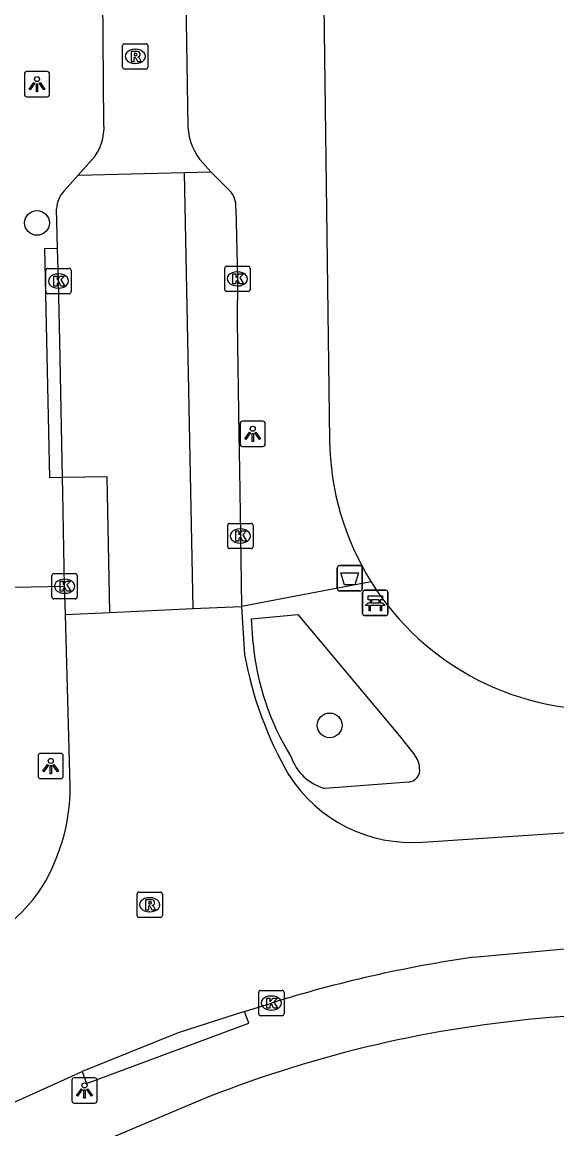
# Model space of a CAD drawing. Extents: x 161772 to 163123, y 383092 to 383917.
# Drawn here: x 162276.77 to 162297.92, y 383511.87 to 383555.66 of the extents above; entities that cross this region are included whole.
import ezdxf

# ---------------------------------------------------------------- set-up
doc = ezdxf.new("R2010")
doc.units = 0
for name, color, linetype in [('IMGEO_Afvalbak', 7, 'Continuous'), ('IMGEO_Bank', 7, 'Continuous'), ('IMGEO_Boom', 7, 'Continuous'), ('IMGEO_Kolk', 7, 'Continuous'), ('IMGEO_Lichtpunt', 7, 'Continuous'), ('IMGEO_Rijbaan_lokaal_open', 7, 'Continuous'), ('IMGEO_Rioolput', 7, 'Continuous'), ('IMGEO_Voetpad_gesloten', 7, 'Continuous'), ('IMGEO_Voetpad_open', 7, 'Continuous')]:
    doc.layers.add(name, color=color, linetype=linetype)

msp = doc.modelspace()

# ---------------------------------------------------------------- linework, layer by layer
at = {"layer": 'IMGEO_Afvalbak'}
for p, q in [((162289.235, 383533.259), (162289.235, 383534.059)), ((162289.235, 383534.059), (162289.235, 383533.259)), ((162289.335, 383534.159), (162290.125, 383534.159)), ((162290.125, 383534.159), (162289.335, 383534.159)), ((162290.225, 383534.059), (162290.225, 383533.259)), ((162290.225, 383533.259), (162290.225, 383534.059)), ((162290.125, 383533.159), (162289.335, 383533.159)), ((162289.335, 383533.159), (162290.125, 383533.159))]:
    msp.add_line(p, q, dxfattribs=at)
msp.add_lwpolyline([(162289.378, 383533.873), (162290.082, 383533.873), (162289.933, 383533.403), (162289.527, 383533.403), (162289.378, 383533.873)], dxfattribs=at)
for centre, start, end in [((162289.335, 383534.059), 90, 180), ((162289.335, 383534.059), 90, 180), ((162290.125, 383534.059), 0, 90), ((162290.125, 383534.059), 360, 90), ((162289.335, 383533.259), 180, 270), ((162289.335, 383533.259), 180, 270), ((162290.125, 383533.259), 270, 0), ((162290.125, 383533.259), 270, 0)]:
    msp.add_arc(centre, 0.1, start, end, dxfattribs=at)
at = {"layer": 'IMGEO_Bank'}
for p, q in [((162290.241, 383532.259), (162290.241, 383533.1)), ((162290.241, 383533.1), (162290.241, 383532.259)), ((162290.316, 383533.184), (162291.157, 383533.184)), ((162291.157, 383533.184), (162290.316, 383533.184)), ((162291.241, 383533.109), (162291.241, 383532.268)), ((162291.241, 383532.268), (162291.241, 383533.109)), ((162290.938, 383532.582), (162290.545, 383532.582)), ((162290.55, 383532.69), (162290.55, 383532.796)), ((162290.594, 383532.796), (162290.594, 383532.69)), ((162290.882, 383532.802), (162290.6, 383532.802)), ((162290.6, 383532.684), (162290.882, 383532.684)), ((162290.888, 383532.69), (162290.888, 383532.796)), ((162290.932, 383532.796), (162290.932, 383532.69)), ((162291.166, 383532.184), (162290.325, 383532.184)), ((162290.325, 383532.184), (162291.166, 383532.184))]:
    msp.add_line(p, q, dxfattribs=at)
for points in [[(162290.544, 383532.802), (162290.458, 383532.802), (162290.458, 383532.963), (162291.021, 383532.963), (162291.021, 383532.802), (162290.938, 383532.802)], [(162290.488, 383532.582), (162290.346, 383532.582), (162290.458, 383532.684), (162290.544, 383532.684)], [(162290.538, 383532.575), (162290.538, 383532.368), (162290.495, 383532.368), (162290.495, 383532.575)], [(162290.938, 383532.684), (162291.021, 383532.684), (162291.133, 383532.582), (162290.994, 383532.582)], [(162290.988, 383532.575), (162290.988, 383532.368), (162290.944, 383532.368), (162290.944, 383532.575)]]:
    msp.add_lwpolyline(points, dxfattribs=at)
for centre, radius, start, end in [((162290.319, 383533.106), 0.0779, 92.4484, 184.2845), ((162290.319, 383533.106), 0.0779, 92.4484, 184.2845), ((162291.163, 383533.106), 0.0779, 2.4484, 94.2845), ((162291.163, 383533.106), 0.0779, 2.4484, 94.2845), ((162290.488, 383532.575), 0.00671, 2.8957, 87.1043), ((162290.545, 383532.575), 0.00671, 92.8957, 177.1043), ((162290.543, 383532.795), 0.00671, 2.8957, 87.1043), ((162290.543, 383532.691), 0.00671, 272.8957, 357.1043), ((162290.6, 383532.795), 0.00671, 92.8957, 177.1043), ((162290.6, 383532.691), 0.00671, 182.8957, 267.1043), ((162290.882, 383532.795), 0.00671, 2.8957, 87.1043), ((162290.882, 383532.691), 0.00671, 272.8957, 357.1043), ((162290.939, 383532.795), 0.00671, 92.8957, 177.1043), ((162290.939, 383532.691), 0.00671, 182.8957, 267.1043), ((162290.937, 383532.575), 0.00671, 2.8957, 87.1043), ((162290.994, 383532.575), 0.00671, 92.8957, 177.1043), ((162290.319, 383532.262), 0.0779, 182.4484, 274.2845), ((162290.319, 383532.262), 0.0779, 182.4484, 274.2845), ((162291.163, 383532.262), 0.0779, 272.4484, 4.2845), ((162291.163, 383532.262), 0.0779, 272.4484, 4.2845)]:
    msp.add_arc(centre, radius, start, end, dxfattribs=at)
at = {"layer": 'IMGEO_Boom'}
for centre in [(162277.36, 383547.72), (162288.936, 383527.838)]:
    msp.add_circle(centre, 0.489, dxfattribs=at)
at = {"layer": 'IMGEO_Kolk'}
for p, q in [((162277.709, 383544.993), (162277.709, 383545.845)), ((162277.784, 383545.919), (162278.636, 383545.919)), ((162278.197, 383545.699), (162278.222, 383545.699)), ((162278.71, 383545.845), (162278.71, 383544.993)), ((162284.786, 383545.081), (162284.786, 383545.933)), ((162284.861, 383546.007), (162285.713, 383546.007)), ((162285.274, 383545.787), (162285.299, 383545.787)), ((162285.787, 383545.933), (162285.787, 383545.081)), ((162285.297, 383545.227), (162285.272, 383545.227)), ((162278.636, 383544.919), (162277.784, 383544.919)), ((162278.22, 383545.139), (162278.195, 383545.139)), ((162285.713, 383545.007), (162284.861, 383545.007)), ((162284.904, 383534.906), (162284.904, 383535.758)), ((162284.979, 383535.832), (162285.831, 383535.832)), ((162285.392, 383535.612), (162285.417, 383535.612)), ((162285.905, 383535.758), (162285.905, 383534.906)), ((162285.831, 383534.832), (162284.979, 383534.832)), ((162285.415, 383535.052), (162285.39, 383535.052)), ((162278.024, 383533.844), (162278.876, 383533.844)), ((162277.949, 383532.918), (162277.949, 383533.77)), ((162278.437, 383533.624), (162278.462, 383533.624)), ((162278.95, 383533.77), (162278.95, 383532.918)), ((162278.46, 383533.064), (162278.435, 383533.064)), ((162278.876, 383532.844), (162278.024, 383532.844)), ((162286.13, 383516.424), (162286.13, 383517.276)), ((162286.205, 383517.35), (162287.057, 383517.35)), ((162287.131, 383517.276), (162287.131, 383516.424)), ((162286.618, 383517.13), (162286.643, 383517.13)), ((162287.057, 383516.35), (162286.205, 383516.35)), ((162286.641, 383516.57), (162286.616, 383516.57))]:
    msp.add_line(p, q, dxfattribs=at)
for points in [[(162277.709, 383544.993), (162277.709, 383545.845)], [(162277.784, 383545.919), (162278.636, 383545.919)], [(162278.03, 383545.619), (162278.153, 383545.619), (162278.153, 383545.468), (162278.283, 383545.619), (162278.447, 383545.619), (162278.301, 383545.468), (162278.454, 383545.219), (162278.302, 383545.219), (162278.217, 383545.383), (162278.153, 383545.316), (162278.153, 383545.219), (162278.03, 383545.219), (162278.03, 383545.619)], [(162278.71, 383545.845), (162278.71, 383544.993)], [(162284.786, 383545.081), (162284.786, 383545.933)], [(162284.861, 383546.007), (162285.713, 383546.007)], [(162285.107, 383545.707), (162285.23, 383545.707), (162285.23, 383545.556), (162285.36, 383545.707), (162285.524, 383545.707), (162285.378, 383545.556), (162285.531, 383545.307), (162285.379, 383545.307), (162285.294, 383545.471), (162285.23, 383545.404), (162285.23, 383545.307), (162285.107, 383545.307), (162285.107, 383545.707)], [(162285.787, 383545.933), (162285.787, 383545.081)], [(162278.636, 383544.919), (162277.784, 383544.919)], [(162285.713, 383545.007), (162284.861, 383545.007)], [(162284.904, 383534.906), (162284.904, 383535.758)], [(162284.979, 383535.832), (162285.831, 383535.832)], [(162285.225, 383535.532), (162285.348, 383535.532), (162285.348, 383535.381), (162285.478, 383535.532), (162285.642, 383535.532), (162285.496, 383535.381), (162285.649, 383535.132), (162285.497, 383535.132), (162285.412, 383535.296), (162285.348, 383535.229), (162285.348, 383535.132), (162285.225, 383535.132), (162285.225, 383535.532)], [(162285.905, 383535.758), (162285.905, 383534.906)], [(162285.831, 383534.832), (162284.979, 383534.832)], [(162278.024, 383533.844), (162278.876, 383533.844)], [(162277.949, 383532.918), (162277.949, 383533.77)], [(162278.27, 383533.544), (162278.393, 383533.544), (162278.393, 383533.393), (162278.523, 383533.544), (162278.687, 383533.544), (162278.541, 383533.393), (162278.694, 383533.144), (162278.542, 383533.144), (162278.457, 383533.308), (162278.393, 383533.241), (162278.393, 383533.144), (162278.27, 383533.144), (162278.27, 383533.544)], [(162278.95, 383533.77), (162278.95, 383532.918)], [(162278.876, 383532.844), (162278.024, 383532.844)], [(162286.13, 383516.424), (162286.13, 383517.276)], [(162286.205, 383517.35), (162287.057, 383517.35)], [(162287.131, 383517.276), (162287.131, 383516.424)], [(162286.451, 383517.05), (162286.574, 383517.05), (162286.574, 383516.899), (162286.704, 383517.05), (162286.868, 383517.05), (162286.722, 383516.899), (162286.875, 383516.65), (162286.723, 383516.65), (162286.638, 383516.814), (162286.574, 383516.747), (162286.574, 383516.65), (162286.451, 383516.65), (162286.451, 383517.05)], [(162287.057, 383516.35), (162286.205, 383516.35)]]:
    msp.add_lwpolyline(points, dxfattribs=at)
for centre, start, end in [((162277.786, 383545.843), 91.552, 178.448), ((162277.786, 383545.843), 91.552, 178.448), ((162278.634, 383545.843), 1.552, 88.448), ((162278.634, 383545.843), 1.552, 88.448), ((162284.863, 383545.931), 91.552, 178.448), ((162284.863, 383545.931), 91.552, 178.448), ((162285.711, 383545.931), 1.552, 88.448), ((162285.711, 383545.931), 1.552, 88.448), ((162277.786, 383544.995), 181.552, 268.448), ((162277.786, 383544.995), 181.552, 268.448), ((162278.634, 383544.995), 271.552, 358.448), ((162278.634, 383544.995), 271.552, 358.448), ((162284.863, 383545.083), 181.552, 268.448), ((162284.863, 383545.083), 181.552, 268.448), ((162285.711, 383545.083), 271.552, 358.448), ((162285.711, 383545.083), 271.552, 358.448), ((162284.981, 383535.756), 91.552, 178.448), ((162284.981, 383535.756), 91.552, 178.448), ((162285.829, 383535.756), 1.552, 88.448), ((162285.829, 383535.756), 1.552, 88.448), ((162284.981, 383534.908), 181.552, 268.448), ((162284.981, 383534.908), 181.552, 268.448), ((162285.829, 383534.908), 271.552, 358.448), ((162285.829, 383534.908), 271.552, 358.448), ((162278.026, 383533.768), 91.552, 178.448), ((162278.026, 383533.768), 91.552, 178.448), ((162278.874, 383533.768), 1.552, 88.448), ((162278.874, 383533.768), 1.552, 88.448), ((162278.026, 383532.92), 181.552, 268.448), ((162278.026, 383532.92), 181.552, 268.448), ((162278.874, 383532.92), 271.552, 358.448), ((162278.874, 383532.92), 271.552, 358.448), ((162286.207, 383517.274), 91.552, 178.448), ((162286.207, 383517.274), 91.552, 178.448), ((162287.055, 383517.274), 1.552, 88.448), ((162287.055, 383517.274), 1.552, 88.448), ((162286.207, 383516.426), 181.552, 268.448), ((162286.207, 383516.426), 181.552, 268.448), ((162287.055, 383516.426), 271.552, 358.448), ((162287.055, 383516.426), 271.552, 358.448)]:
    msp.add_arc(centre, 0.0765, start, end, dxfattribs=at)
for centre, major_axis, ratio, start_param, end_param in [((162278.196, 383545.419), (-0.387, 0.002), 0.722429, 4.712389, 7.853982), ((162278.221, 383545.419), (-0.39, 0.002), 0.717154, 1.570796, 4.712389), ((162285.273, 383545.507), (-0.387, 0.002), 0.722429, 4.712389, 7.853982), ((162285.298, 383545.507), (-0.39, 0.002), 0.717154, 1.570796, 4.712389), ((162285.391, 383535.332), (-0.387, 0.002), 0.722429, 4.712389, 7.853982), ((162285.416, 383535.332), (-0.39, 0.002), 0.717154, 1.570796, 4.712389), ((162278.436, 383533.344), (-0.387, 0.002), 0.722429, 4.712389, 7.853982), ((162278.461, 383533.344), (-0.39, 0.002), 0.717154, 1.570796, 4.712389), ((162286.617, 383516.85), (-0.387, 0.002), 0.722429, 4.712389, 7.853982), ((162286.642, 383516.85), (-0.39, 0.002), 0.717154, 1.570796, 4.712389)]:
    msp.add_ellipse(centre, major_axis=major_axis, ratio=ratio, start_param=start_param, end_param=end_param, dxfattribs=at)
at = {"layer": 'IMGEO_Lichtpunt'}
for p, q in [((162276.86, 383553.613), (162276.86, 383552.806)), ((162276.86, 383553.613), (162276.86, 383552.806)), ((162277.762, 383553.708), (162276.954, 383553.708)), ((162277.762, 383553.708), (162276.954, 383553.708)), ((162277.856, 383552.806), (162277.856, 383553.613)), ((162277.856, 383552.806), (162277.856, 383553.613)), ((162276.954, 383552.712), (162277.762, 383552.712)), ((162276.954, 383552.712), (162277.762, 383552.712)), ((162285.395, 383539.778), (162285.395, 383538.971)), ((162285.395, 383539.778), (162285.395, 383538.971)), ((162286.297, 383539.873), (162285.489, 383539.873)), ((162286.297, 383539.873), (162285.489, 383539.873)), ((162286.391, 383538.971), (162286.391, 383539.778)), ((162286.391, 383538.971), (162286.391, 383539.778)), ((162285.489, 383538.877), (162286.297, 383538.877)), ((162285.489, 383538.877), (162286.297, 383538.877)), ((162277.404, 383526.632), (162277.404, 383525.825)), ((162277.404, 383526.632), (162277.404, 383525.825)), ((162278.306, 383526.727), (162277.498, 383526.727)), ((162278.306, 383526.727), (162277.498, 383526.727)), ((162278.4, 383525.825), (162278.4, 383526.632)), ((162278.4, 383525.825), (162278.4, 383526.632)), ((162277.498, 383525.731), (162278.306, 383525.731)), ((162277.498, 383525.731), (162278.306, 383525.731)), ((162278.739, 383513.796), (162278.739, 383512.989)), ((162278.739, 383513.796), (162278.739, 383512.989)), ((162279.641, 383513.891), (162278.833, 383513.891)), ((162279.641, 383513.891), (162278.833, 383513.891)), ((162279.735, 383512.989), (162279.735, 383513.796)), ((162279.735, 383512.989), (162279.735, 383513.796)), ((162278.833, 383512.895), (162279.641, 383512.895)), ((162278.833, 383512.895), (162279.641, 383512.895))]:
    msp.add_line(p, q, dxfattribs=at)
for points in [[(162277.234, 383553.277), (162277.273, 383553.249), (162277.085, 383552.987), (162277.047, 383553.014), (162277.234, 383553.277)], [(162277.336, 383553.229), (162277.383, 383553.229), (162277.383, 383552.907), (162277.336, 383552.907), (162277.336, 383553.229)], [(162277.446, 383553.249), (162277.484, 383553.276), (162277.671, 383553.014), (162277.632, 383552.986), (162277.446, 383553.249)], [(162285.769, 383539.442), (162285.808, 383539.414), (162285.62, 383539.152), (162285.582, 383539.179), (162285.769, 383539.442)], [(162285.871, 383539.394), (162285.918, 383539.394), (162285.918, 383539.072), (162285.871, 383539.072), (162285.871, 383539.394)], [(162285.981, 383539.414), (162286.019, 383539.441), (162286.206, 383539.179), (162286.167, 383539.151), (162285.981, 383539.414)], [(162277.778, 383526.296), (162277.817, 383526.268), (162277.629, 383526.006), (162277.591, 383526.033), (162277.778, 383526.296)], [(162277.88, 383526.248), (162277.927, 383526.248), (162277.927, 383525.926), (162277.88, 383525.926), (162277.88, 383526.248)], [(162277.99, 383526.268), (162278.028, 383526.295), (162278.215, 383526.033), (162278.176, 383526.005), (162277.99, 383526.268)], [(162279.113, 383513.46), (162279.152, 383513.432), (162278.964, 383513.17), (162278.926, 383513.197), (162279.113, 383513.46)], [(162279.215, 383513.412), (162279.262, 383513.412), (162279.262, 383513.09), (162279.215, 383513.09), (162279.215, 383513.412)], [(162279.325, 383513.432), (162279.363, 383513.459), (162279.55, 383513.197), (162279.511, 383513.169), (162279.325, 383513.432)]]:
    msp.add_lwpolyline(points, dxfattribs=at)
for centre in [(162277.359, 383553.411), (162285.894, 383539.576), (162277.903, 383526.43), (162279.238, 383513.594)]:
    msp.add_circle(centre, 0.0994, dxfattribs=at)
for centre, start, end in [((162276.954, 383553.613), 90, 180), ((162276.954, 383553.613), 90, 180), ((162277.762, 383553.613), 0, 90), ((162277.762, 383553.613), 0, 90), ((162276.954, 383552.806), 180, 270), ((162276.954, 383552.806), 180, 270), ((162277.762, 383552.806), 270, 0), ((162277.762, 383552.806), 270, 360), ((162285.489, 383539.778), 90, 180), ((162285.489, 383539.778), 90, 180), ((162286.297, 383539.778), 0, 90), ((162286.297, 383539.778), 0, 90), ((162285.489, 383538.971), 180, 270), ((162285.489, 383538.971), 180, 270), ((162286.297, 383538.971), 270, 0), ((162286.297, 383538.971), 270, 360), ((162277.498, 383526.632), 90, 180), ((162277.498, 383526.632), 90, 180), ((162278.306, 383526.632), 0, 90), ((162278.306, 383526.632), 0, 90), ((162277.498, 383525.825), 180, 270), ((162277.498, 383525.825), 180, 270), ((162278.306, 383525.825), 270, 0), ((162278.306, 383525.825), 270, 360), ((162278.833, 383513.796), 90, 180), ((162278.833, 383513.796), 90, 180), ((162279.641, 383513.796), 0, 90), ((162279.641, 383513.796), 0, 90), ((162278.833, 383512.989), 180, 270), ((162278.833, 383512.989), 180, 270), ((162279.641, 383512.989), 270, 0), ((162279.641, 383512.989), 270, 360)]:
    msp.add_arc(centre, 0.0946, start, end, dxfattribs=at)
at = {"layer": 'IMGEO_Rijbaan_lokaal_open'}
for points in [[(162280.005, 383551.646), (162279.962, 383556.677)], [(162283.247, 383556.52), (162283.327, 383551.514)], [(162278.987, 383549.615), (162279.519, 383550.199)], [(162283.917, 383550.092), (162284.236, 383549.746)], [(162278.428, 383548.989), (162278.987, 383549.615)], [(162278.987, 383549.615), (162283.187, 383549.72)], [(162283.187, 383549.72), (162284.236, 383549.746)], [(162283.187, 383549.72), (162283.53, 383532.459)], [(162278.172, 383546.716), (162278.129, 383548.282)], [(162278.369, 383537.642), (162278.262, 383543.027), (162278.208, 383545.419), (162278.172, 383546.716)], [(162280.234, 383532.311), (162280.132, 383537.677), (162278.369, 383537.642)], [(162283.53, 383532.459), (162285.455, 383532.546)], [(162285.455, 383532.546), (162285.569, 383530.634)], [(162278.481, 383532.232), (162280.234, 383532.311)], [(162278.676, 383525.441), (162278.481, 383532.232)], [(162280.234, 383532.311), (162283.53, 383532.459)], [(162292.621, 383523.216), (162298.362, 383523.595)], [(162294.627, 383518.665), (162300.527, 383519.207)], [(162285.57, 383516.52), (162286.631, 383516.849)], [(162285.57, 383516.52), (162282.946, 383515.674), (162279.146, 383514.141)], [(162274.699, 383512.137), (162279.146, 383514.141)]]:
    msp.add_lwpolyline(points, dxfattribs=at)
for centre, radius, start, end in [((162278.056, 383551.496), 1.955, 318.4587, 4.4103), ((162285.652, 383551.645), 2.328, 183.2288, 221.8391), ((162279.247, 383548.226), 1.119, 137.0152, 177.1364), ((162300.234, 383533.34), 14.913, 190.4552, 210.0436), ((162292.194, 383528.97), 5.769, 212.4493, 274.2476), ((162270.945, 383525.442), 7.731, 326.7727, 359.9902), ((162269.534, 383527.403), 10.023, 292.0194, 321.8093), ((162301.96, 383467.864), 51.327, 98.2142, 107.377)]:
    msp.add_arc(centre, radius, start, end, dxfattribs=at)
at = {"layer": 'IMGEO_Rioolput'}
for p, q in [((162280.819, 383554.809), (162281.671, 383554.809)), ((162280.744, 383553.883), (162280.744, 383554.735)), ((162281.232, 383554.589), (162281.257, 383554.589)), ((162281.745, 383554.735), (162281.745, 383553.883)), ((162281.255, 383554.029), (162281.23, 383554.029)), ((162281.671, 383553.809), (162280.819, 383553.809)), ((162281.318, 383520.313), (162281.318, 383521.165)), ((162281.393, 383521.239), (162282.245, 383521.239)), ((162282.319, 383521.165), (162282.319, 383520.313)), ((162281.806, 383521.019), (162281.831, 383521.019)), ((162282.245, 383520.239), (162281.393, 383520.239)), ((162281.829, 383520.459), (162281.804, 383520.459))]:
    msp.add_line(p, q, dxfattribs=at)
for points in [[(162280.819, 383554.809), (162281.671, 383554.809)], [(162280.744, 383553.883), (162280.744, 383554.735)], [(162281.333, 383554.507), (162281.081, 383554.509), (162281.081, 383554.109)], [(162281.259, 383554.428), (162281.205, 383554.428), (162281.205, 383554.347)], [(162281.745, 383554.735), (162281.745, 383553.883)], [(162281.081, 383554.109), (162281.205, 383554.109), (162281.205, 383554.271), (162281.216, 383554.271)], [(162281.205, 383554.347), (162281.257, 383554.347)], [(162281.263, 383554.242), (162281.334, 383554.109), (162281.474, 383554.109), (162281.409, 383554.235)], [(162281.671, 383553.809), (162280.819, 383553.809)], [(162281.318, 383520.313), (162281.318, 383521.165)], [(162281.393, 383521.239), (162282.245, 383521.239)], [(162282.319, 383521.165), (162282.319, 383520.313)], [(162281.907, 383520.937), (162281.655, 383520.939), (162281.655, 383520.539)], [(162281.655, 383520.539), (162281.779, 383520.539), (162281.779, 383520.701), (162281.79, 383520.701)], [(162281.833, 383520.858), (162281.779, 383520.858), (162281.779, 383520.777)], [(162281.779, 383520.777), (162281.831, 383520.777)], [(162281.837, 383520.672), (162281.908, 383520.539), (162282.048, 383520.539), (162281.983, 383520.665)], [(162282.245, 383520.239), (162281.393, 383520.239)]]:
    msp.add_lwpolyline(points, dxfattribs=at)
for centre, radius, start, end in [((162280.821, 383554.733), 0.0765, 91.552, 178.448), ((162280.821, 383554.733), 0.0765, 91.552, 178.448), ((162281.669, 383554.733), 0.0765, 1.552, 88.448), ((162281.669, 383554.733), 0.0765, 1.552, 88.448), ((162281.265, 383554.332), 0.0964, 77.0061, 93.1865), ((162281.279, 383554.389), 0.0378, 276.6634, 79.6772), ((162281.332, 383554.397), 0.109, 350.3612, 89.416), ((162281.33, 383554.397), 0.112, 277.5842, 350.9817), ((162281.215, 383554.218), 0.0533, 26.0293, 88.6989), ((162281.241, 383554.536), 0.19, 274.7715, 282.9687), ((162281.314, 383554.182), 0.108, 29.5134, 73.7905), ((162280.821, 383553.885), 0.0765, 181.552, 268.448), ((162280.821, 383553.885), 0.0765, 181.552, 268.448), ((162281.669, 383553.885), 0.0765, 271.552, 358.448), ((162281.669, 383553.885), 0.0765, 271.552, 358.448), ((162281.395, 383521.163), 0.0765, 91.552, 178.448), ((162281.395, 383521.163), 0.0765, 91.552, 178.448), ((162282.243, 383521.163), 0.0765, 1.552, 88.448), ((162282.243, 383521.163), 0.0765, 1.552, 88.448), ((162281.789, 383520.648), 0.0533, 26.0293, 88.6989), ((162281.815, 383520.966), 0.19, 274.7715, 282.9687), ((162281.839, 383520.762), 0.0964, 77.0061, 93.1865), ((162281.853, 383520.819), 0.0378, 276.6634, 79.6772), ((162281.906, 383520.827), 0.109, 350.3612, 89.416), ((162281.904, 383520.827), 0.112, 277.5842, 350.9817), ((162281.888, 383520.612), 0.108, 29.5134, 73.7905), ((162281.395, 383520.315), 0.0765, 181.552, 268.448), ((162281.395, 383520.315), 0.0765, 181.552, 268.448), ((162282.243, 383520.315), 0.0765, 271.552, 358.448), ((162282.243, 383520.315), 0.0765, 271.552, 358.448)]:
    msp.add_arc(centre, radius, start, end, dxfattribs=at)
for centre, major_axis, ratio, start_param, end_param in [((162281.231, 383554.309), (-0.387, 0.002), 0.722429, 4.712389, 7.853982), ((162281.256, 383554.309), (-0.39, 0.002), 0.717154, 1.570796, 4.712389), ((162281.805, 383520.739), (-0.387, 0.002), 0.722429, 4.712389, 7.853982), ((162281.83, 383520.739), (-0.39, 0.002), 0.717154, 1.570796, 4.712389)]:
    msp.add_ellipse(centre, major_axis=major_axis, ratio=ratio, start_param=start_param, end_param=end_param, dxfattribs=at)
at = {"layer": 'IMGEO_Voetpad_gesloten'}
for points in [[(162273.13, 383533.243), (162278.451, 383533.344)], [(162278.481, 383532.232), (162278.451, 383533.344)]]:
    msp.add_lwpolyline(points, dxfattribs=at)
at = {"layer": 'IMGEO_Voetpad_open'}
for points in [[(162288.026, 383608.851), (162288.936, 383539.124)], [(162284.236, 383549.746), (162284.976, 383549.005)], [(162285.221, 383548.31), (162285.285, 383545.507), (162285.277, 383543.804), (162285.337, 383539.347), (162285.376, 383537.951), (162285.404, 383535.332), (162285.455, 383532.546)], [(162278.369, 383537.642), (162277.87, 383537.632), (162277.674, 383546.706), (162278.172, 383546.716)], [(162278.451, 383533.344), (162278.386, 383537.045), (162278.369, 383537.642)], [(162290.575, 383533.518), (162285.455, 383532.546)], [(162285.908, 383531.078), (162285.848, 383532.06), (162287.681, 383532.225), (162291.683, 383527.439), (162292.29, 383526.675)], [(162292.055, 383525.597), (162288.748, 383525.342)], [(162354.331, 383519.801), (162348.699, 383519.491), (162329.92, 383518.204), (162329.88, 383518.493), (162305.786, 383516.816), (162297.653, 383516.273)], [(162279.146, 383514.141), (162279.319, 383513.673), (162285.743, 383516.052), (162285.57, 383516.52)], [(162284.143, 383513.135), (162260.175, 383503.02), (162253.469, 383500.408), (162252.345, 383500), (162252.24, 383499.962)]]:
    msp.add_lwpolyline(points, dxfattribs=at)
for centre, radius, start, end in [((162284.346, 383548.392), 0.879, 354.634, 44.2029), ((162299.726, 383539.236), 10.791, 180.5953, 211.9989), ((162299.715, 383539.236), 10.782, 212.0312, 273.9283), ((162296.01, 383531.975), 10.142, 185.0745, 211.9645), ((162289.26, 383527.23), 1.957, 198.6079, 254.8209), ((162291.639, 383526.119), 0.856, 1.77, 40.5222), ((162292.023, 383526.074), 0.478, 273.8708, 8.6059), ((162301.48, 383469.146), 47.282, 94.6423, 111.5104)]:
    msp.add_arc(centre, radius, start, end, dxfattribs=at)

doc.saveas('drawing.dxf')
